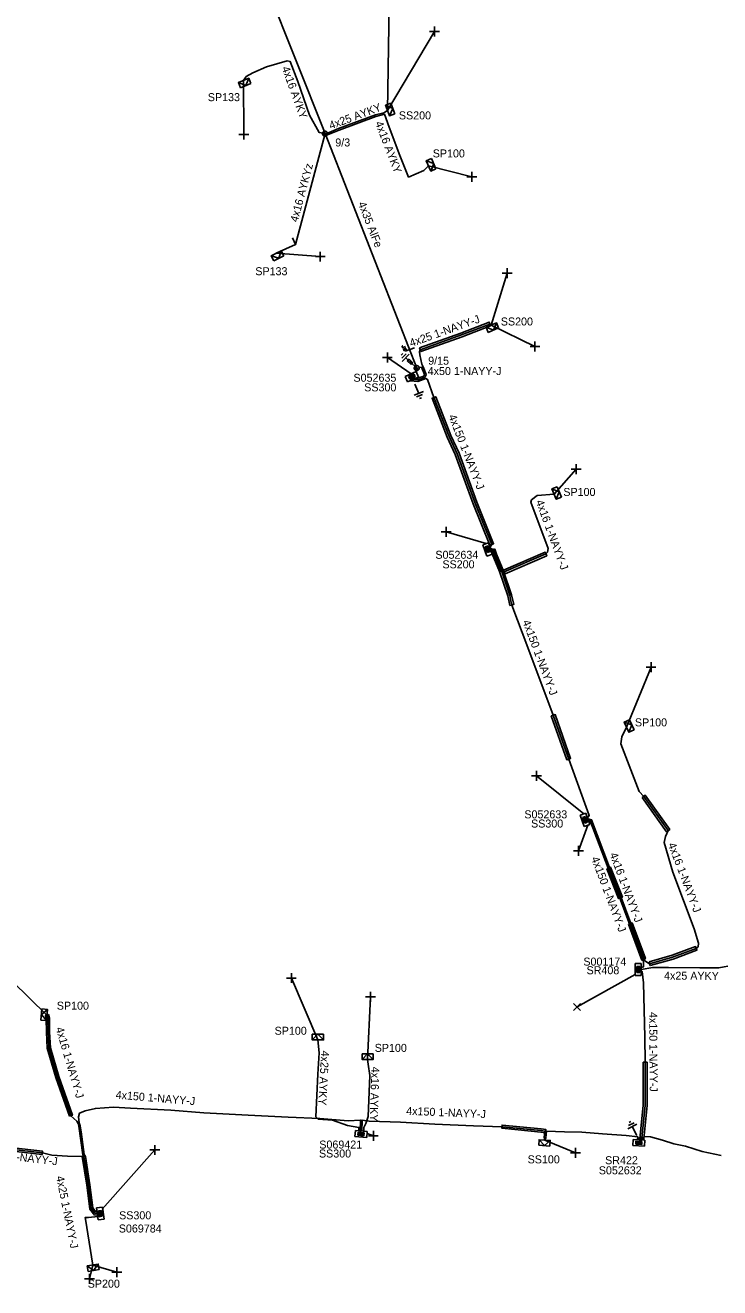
# Model space of a CAD drawing. Extents: x -763093 to -760976, y -1155572 to -1152009.
# Drawn here: x -761535.5 to -761448.7, y -1152548.7 to -1152391 of the extents above; entities that cross this region are included whole.
import ezdxf

# ---------------------------------------------------------------- set-up
doc = ezdxf.new("R2010")
doc.units = 0
for name, color, linetype in [('Vrstva 1', 7, 'Continuous'), ('Vrstva 12', 7, 'Continuous'), ('Vrstva 13', 7, 'Continuous'), ('Vrstva 14', 7, 'Continuous'), ('Vrstva 15', 7, 'Continuous'), ('Vrstva 16', 7, 'Continuous'), ('Vrstva 18', 7, 'Continuous'), ('Vrstva 2', 7, 'Continuous'), ('Vrstva 20', 7, 'Continuous'), ('Vrstva 28', 7, 'Continuous'), ('Vrstva 29', 7, 'Continuous'), ('Vrstva 30', 7, 'Continuous'), ('Vrstva 31', 7, 'Continuous'), ('Vrstva 33', 7, 'Continuous'), ('Vrstva 34', 7, 'Continuous'), ('Vrstva 5', 7, 'Continuous'), ('Vrstva 52', 7, 'Continuous'), ('Vrstva 54', 7, 'Continuous'), ('Vrstva 55', 7, 'Continuous'), ('Vrstva 59', 7, 'Continuous'), ('Vrstva 6', 7, 'Continuous'), ('Vrstva 8', 7, 'Continuous'), ('Vrstva 9', 7, 'Continuous')]:
    doc.layers.add(name, color=color, linetype=linetype)

# ---------------------------------------------------------------- blocks, each defined once
blk = doc.blocks.new('NN440')
at = {"layer": 'Vrstva 2'}
for points in [[(0.63, 0), (0.63, 0.06), (0.62, 0.13), (0.6, 0.19), (0.58, 0.25), (0.55, 0.31), (0.51, 0.37), (0.47, 0.42), (0.42, 0.46), (0.37, 0.51), (0.32, 0.54), (0.26, 0.57), (0.2, 0.59), (0.13, 0.61), (0.07, 0.62), (0, 0.63), (-0.06, 0.62), (-0.13, 0.61), (-0.19, 0.59), (-0.26, 0.57), (-0.31, 0.54), (-0.37, 0.51), (-0.42, 0.46), (-0.47, 0.42), (-0.51, 0.37), (-0.54, 0.31), (-0.57, 0.25), (-0.6, 0.19), (-0.62, 0.13), (-0.63, 0.06), (-0.63, 0), (-0.63, -0.07), (-0.62, -0.14), (-0.6, -0.2), (-0.57, -0.26), (-0.54, -0.32), (-0.51, -0.37), (-0.47, -0.43), (-0.42, -0.47), (-0.37, -0.51), (-0.31, -0.55), (-0.26, -0.58), (-0.19, -0.6), (-0.13, -0.62), (-0.06, -0.63), (0, -0.63), (0.07, -0.63), (0.13, -0.62), (0.2, -0.6), (0.26, -0.58), (0.32, -0.55), (0.37, -0.51), (0.42, -0.47), (0.47, -0.43), (0.51, -0.37), (0.55, -0.32), (0.58, -0.26), (0.6, -0.2), (0.62, -0.14), (0.63, -0.07), (0.63, 0)], [(-0.63, 0), (0.63, 0)], [(-0.6, -0.18), (0.57, -0.18)], [(-0.51, -0.32), (0.5, -0.32)], [(-0.37, -0.47), (0.35, -0.47)]]:
    blk.add_lwpolyline(points, dxfattribs=at)
blk = doc.blocks.new('NN840')
at = {"layer": 'Vrstva 15'}
for points in [[(0, 0.62), (0, -0.63)], [(-0.75, -0.71), (-0.75, -0.66)], [(-0.73, -0.76), (-0.75, -0.71)], [(-0.66, -0.8), (-0.73, -0.76)], [(-0.63, -0.8), (-0.66, -0.8)], [(-0.56, -0.76), (-0.63, -0.8)], [(-0.54, -0.71), (-0.56, -0.76)], [(-0.54, -0.38), (-0.54, -0.71)], [(-0.33, -0.38), (-0.33, -0.8)], [(-0.33, -0.64), (-0.13, -0.38)], [(-0.26, -0.56), (-0.09, -0.8)]]:
    blk.add_lwpolyline(points, dxfattribs=at)
blk = doc.blocks.new('NN800')
at = {"layer": 'Vrstva 1'}
for points in [[(-0.44, 0.44), (0.44, -0.44)], [(-0.44, -0.44), (0.44, 0.44)]]:
    blk.add_lwpolyline(points, dxfattribs=at)
blk = doc.blocks.new('NN820')
at = {"layer": 'Vrstva 13'}
for points in [[(0, 0), (0, -1.05)], [(-0.16, -0.81), (0.16, -0.81)], [(-0.16, -1.47), (-0.16, -0.81)], [(0.16, -1.47), (-0.16, -1.47)], [(0, -1.05), (-0.06, -0.93)], [(0, -1.05), (0.06, -0.93)], [(0, -1.47), (0, -1.87)], [(0.16, -0.81), (0.16, -1.47)]]:
    blk.add_lwpolyline(points, dxfattribs=at)
blk = doc.blocks.new('NN620')
at = {"layer": 'Vrstva 8'}
for points in [[(0.75, 0), (-0.75, 0)], [(-0.75, 0), (-0.75, -0.75)], [(0.75, -0.75), (0.75, 0)], [(-0.75, -0.75), (0.75, -0.75)], [(0.37, -0.18), (-0.38, -0.18)], [(-0.38, -0.18), (-0.38, -0.56)], [(-0.38, -0.56), (0.37, -0.56)], [(0.32, -0.23), (-0.33, -0.23)], [(-0.33, -0.23), (-0.33, -0.51)], [(-0.33, -0.51), (0.32, -0.51)], [(0.27, -0.27), (-0.28, -0.27)], [(-0.28, -0.27), (-0.28, -0.46)], [(-0.28, -0.46), (0.27, -0.46)], [(0.23, -0.32), (-0.23, -0.32)], [(-0.23, -0.32), (-0.23, -0.42)], [(-0.23, -0.42), (0.23, -0.42)], [(-0.19, -0.37), (0.19, -0.37)], [(0.23, -0.42), (0.23, -0.32)], [(0.27, -0.46), (0.27, -0.27)], [(0.32, -0.51), (0.32, -0.23)], [(0.37, -0.56), (0.37, -0.18)]]:
    blk.add_lwpolyline(points, dxfattribs=at)
blk = doc.blocks.new('NN630')
at = {"layer": 'Vrstva 9'}
for points in [[(0, -0.7), (-0.7, 0)], [(-0.7, -0.7), (-0.7, 0), (0.7, 0), (0.7, -0.7)], [(-0.7, -0.7), (0.7, -0.7)], [(0, -0.7), (0.7, 0)]]:
    blk.add_lwpolyline(points, dxfattribs=at)
blk = doc.blocks.new('NN810')
at = {"layer": 'Vrstva 14'}
for points in [[(0, -0.64), (0, -1.89)], [(0.63, -1.89), (-0.62, -1.89)], [(0.39, -2.2), (-0.4, -2.2)], [(0, -2.52), (-0.12, -2.52)], [(0.14, -2.52), (0, -2.52)]]:
    blk.add_lwpolyline(points, dxfattribs=at)
blk = doc.blocks.new('NN510')
at = {"layer": 'Vrstva 2'}
blk.add_lwpolyline([(0, 0), (0, 0.94)], dxfattribs=at)

msp = doc.modelspace()

# ---------------------------------------------------------------- linework, layer by layer
at = {"layer": 'Vrstva 1'}
msp.add_lwpolyline([(-761486.59, -1152433.8), (-761498.04, -1152404.51), (-761508.91, -1152377.22), (-761518.58, -1152351.93)], dxfattribs=at)
at = {"layer": 'Vrstva 20'}
for points in [[(-761486.25, -1152431.28), (-761481.09, -1152429.43), (-761477.56, -1152428.06), (-761477.39, -1152428.53), (-761480.91, -1152429.89), (-761486.08, -1152431.74)], [(-761477.46, -1152455.93), (-761479.53, -1152450.76), (-761481.77, -1152444.62), (-761482.78, -1152442.44), (-761484.68, -1152437.57), (-761484.22, -1152437.39), (-761482.32, -1152442.24), (-761481.31, -1152444.44), (-761479.07, -1152450.57), (-761477, -1152455.75)], [(-761474.96, -1152463.46), (-761475.23, -1152462.25), (-761476.24, -1152459.22), (-761477.09, -1152457.24), (-761477.33, -1152456.58), (-761476.85, -1152456.42), (-761476.63, -1152457.06), (-761475.78, -1152459.04), (-761474.74, -1152462.14), (-761474.48, -1152463.35)], [(-761475.56, -1152459.5), (-761475.76, -1152459.04), (-761470.56, -1152456.79), (-761470.36, -1152457.25)], [(-761469.78, -1152477.26), (-761469.3, -1152477.1), (-761467.37, -1152482.57), (-761467.85, -1152482.73)], [(-761458.44, -1152487.47), (-761458.04, -1152487.18), (-761454.99, -1152491.45), (-761455.39, -1152491.74)], [(-761462.83, -1152496.35), (-761462.37, -1152496.17), (-761460.91, -1152499.9), (-761461.37, -1152500.08)], [(-761460.15, -1152503.3), (-761459.69, -1152503.12), (-761458.03, -1152507.59), (-761458.49, -1152507.77)], [(-761457.58, -1152507.98), (-761454.69, -1152507.17), (-761451.77, -1152506.08), (-761451.59, -1152506.54), (-761454.55, -1152507.65), (-761457.44, -1152508.46)], [(-761529.97, -1152527.29), (-761531.65, -1152522.45), (-761532.73, -1152518.78), (-761532.84, -1152516.76), (-761532.85, -1152515.07), (-761532.96, -1152514.7), (-761532.58, -1152514.58), (-761532.45, -1152515.01), (-761532.44, -1152516.74), (-761532.33, -1152518.72), (-761531.27, -1152522.33), (-761529.59, -1152527.15)], [(-761458.32, -1152520.54), (-761457.82, -1152520.54), (-761457.81, -1152525.96), (-761458.23, -1152530.11), (-761458.73, -1152530.06), (-761458.31, -1152525.96)], [(-761470.54, -1152529.36), (-761471.09, -1152529.26), (-761475.96, -1152528.79), (-761475.92, -1152528.39), (-761471.03, -1152528.86), (-761470.46, -1152528.96)], [(-761558.32, -1152533.19), (-761558.38, -1152532.59), (-761557.55, -1152531.67), (-761556.11, -1152530.82), (-761542.61, -1152530.47), (-761541.38, -1152530.74), (-761533.32, -1152531.66), (-761533.36, -1152532.06), (-761541.44, -1152531.14), (-761542.65, -1152530.87), (-761555.99, -1152531.22), (-761557.29, -1152531.99), (-761557.96, -1152532.73), (-761557.92, -1152533.15)]]:
    msp.add_lwpolyline(points, close=True, dxfattribs=at)
at = {"layer": 'Vrstva 5'}
for points in [[(-761477.43, -1152456.19), (-761477.23, -1152455.84), (-761479.3, -1152450.66), (-761481.54, -1152444.53), (-761482.55, -1152442.34), (-761484.45, -1152437.48), (-761485.26, -1152435.22), (-761485.45, -1152435.12), (-761486.44, -1152435.48), (-761487.43, -1152435.38)], [(-761486.67, -1152435.06), (-761486.48, -1152435.08), (-761485.72, -1152434.8), (-761485.64, -1152434.59), (-761485.98, -1152433.69), (-761486.59, -1152433.8)], [(-761465.27, -1152489.98), (-761465.04, -1152489.69), (-761467.61, -1152482.65), (-761469.54, -1152477.18), (-761472.7, -1152468.73), (-761474.72, -1152463.41), (-761474.86, -1152462.7), (-761474.98, -1152462.21), (-761475.94, -1152459.34), (-761476.1, -1152459.17), (-761476.95, -1152457.19), (-761477.17, -1152456.57), (-761477.31, -1152456.52)], [(-761458.57, -1152508.7), (-761458.27, -1152508.63), (-761458.26, -1152507.96), (-761460.01, -1152503.25), (-761461.23, -1152500.03), (-761462.69, -1152496.3), (-761464.91, -1152490.37), (-761465.15, -1152490.32)], [(-761458.83, -1152530.25), (-761458.8, -1152529.97), (-761458.47, -1152529.97), (-761458.06, -1152525.95), (-761458.07, -1152520.54), (-761458.09, -1152517.4), (-761458.27, -1152510.61), (-761458.42, -1152509.21), (-761458.57, -1152509.21)], [(-761458.57, -1152508.96), (-761457.11, -1152508.68), (-761455.14, -1152508.7), (-761451.22, -1152508.72), (-761448.85, -1152508.73), (-761447.08, -1152508.42), (-761446.02, -1152508.12)], [(-761526.5, -1152539.19), (-761526.66, -1152539.21), (-761527.05, -1152538.74), (-761527.4, -1152535.85), (-761527.97, -1152532.32), (-761528.11, -1152532.06), (-761528.51, -1152529.23), (-761528.61, -1152528.5), (-761528.75, -1152528.1), (-761528.83, -1152527.34), (-761528.7, -1152526.9), (-761528, -1152526.61), (-761526.71, -1152526.3), (-761524.46, -1152526.14), (-761522.33, -1152526.28), (-761517.32, -1152526.53), (-761513.2, -1152526.87), (-761507.64, -1152527.14), (-761502.64, -1152527.39), (-761498.71, -1152527.58), (-761495.15, -1152527.86), (-761493.61, -1152527.76), (-761493.64, -1152529.15)], [(-761493.44, -1152529.15), (-761493.41, -1152527.77), (-761492.52, -1152527.9), (-761488.61, -1152528.03), (-761484.31, -1152528.26), (-761479.51, -1152528.47), (-761475.94, -1152528.59), (-761471.06, -1152529.06), (-761470.59, -1152529.14), (-761470.68, -1152529.95), (-761470.61, -1152530.26), (-761470.48, -1152529.98), (-761470.39, -1152529.16), (-761468.13, -1152529.22), (-761465.95, -1152529.29), (-761463.37, -1152529.47), (-761460.43, -1152529.67), (-761458.98, -1152529.84), (-761459.03, -1152530.23)], [(-761458.63, -1152530.27), (-761458.61, -1152530.1), (-761458.11, -1152529.81), (-761457.4, -1152529.84), (-761455.89, -1152530.29), (-761454.5, -1152530.72), (-761453.01, -1152531.02), (-761450.94, -1152531.68), (-761448.57, -1152532.18)], [(-761557.67, -1152533.85), (-761557.88, -1152533.38), (-761557.71, -1152532.15), (-761557.42, -1152531.83), (-761556.05, -1152531.02), (-761542.63, -1152530.67), (-761541.41, -1152530.94), (-761533.34, -1152531.86), (-761532.15, -1152532.13), (-761530.19, -1152532.28), (-761528.38, -1152532.31), (-761527.8, -1152535.91), (-761527.43, -1152538.9), (-761526.98, -1152539.46), (-761526.83, -1152539.64), (-761526.45, -1152539.59)]]:
    msp.add_lwpolyline(points, dxfattribs=at)
at = {"layer": 'Vrstva 52'}
for points in [[(-761498.04, -1152404.51), (-761498.76, -1152404.37), (-761499.97, -1152402.2), (-761501.46, -1152397.98), (-761502.39, -1152395.51), (-761502.76, -1152395.42), (-761505.34, -1152396.16), (-761507.08, -1152396.93), (-761507.89, -1152397.38), (-761508.21, -1152397.86)], [(-761498.04, -1152404.51), (-761497.82, -1152404.48), (-761496.36, -1152403.88), (-761491.75, -1152402.18), (-761490.69, -1152401.89), (-761490.24, -1152401.61)], [(-761498.04, -1152404.51), (-761497.75, -1152404.67), (-761496.29, -1152404.07), (-761491.69, -1152402.37), (-761490.62, -1152402.08), (-761490.02, -1152403.72), (-761488.72, -1152407.24), (-761487.6, -1152409.94), (-761485.7, -1152409.12), (-761485.11, -1152408.54)], [(-761487.05, -1152435.22), (-761486.46, -1152435.28), (-761485.57, -1152434.96), (-761485.42, -1152434.59), (-761485.79, -1152433.63), (-761485.95, -1152433.33), (-761486.22, -1152432.13), (-761486.24, -1152431.79), (-761486.17, -1152431.51), (-761481, -1152429.66), (-761477.48, -1152428.3), (-761477.28, -1152428.42)], [(-761477.38, -1152456.33), (-761477.01, -1152456.43), (-761476.77, -1152457.11), (-761475.88, -1152459.18), (-761475.66, -1152459.27), (-761470.46, -1152457.02), (-761470.26, -1152456.81), (-761470.19, -1152456.35), (-761472.32, -1152450.55), (-761472.25, -1152450.28), (-761471.56, -1152449.74), (-761469.43, -1152449.55)], [(-761465.22, -1152490.12), (-761464.75, -1152490.23), (-761462.51, -1152496.22), (-761461.05, -1152499.95), (-761459.83, -1152503.18), (-761458.09, -1152507.85), (-761457.98, -1152507.96), (-761457.51, -1152508.22), (-761454.63, -1152507.41), (-761451.68, -1152506.31), (-761451.46, -1152506.11), (-761451.38, -1152505.65), (-761451.93, -1152503.87), (-761454.62, -1152496.77), (-761455.67, -1152493.09), (-761455.52, -1152492.32), (-761455.19, -1152491.59), (-761458.24, -1152487.32), (-761458.81, -1152486.72), (-761461.08, -1152480.76), (-761460.98, -1152479.88), (-761460.38, -1152478.67)], [(-761526.48, -1152539.39), (-761526.75, -1152539.42), (-761527.24, -1152538.82), (-761527.6, -1152535.88), (-761528.17, -1152532.35), (-761528.31, -1152532.09), (-761528.81, -1152528.52), (-761528.89, -1152528.21), (-761529.06, -1152527.91), (-761529.78, -1152527.22), (-761531.46, -1152522.39), (-761532.53, -1152518.75), (-761532.64, -1152516.75), (-761532.65, -1152515.04), (-761532.77, -1152514.64)], [(-761493.81, -1152529.13), (-761493.81, -1152528.71), (-761495.23, -1152528.43), (-761497.1, -1152527.77), (-761498.88, -1152527.64), (-761499.2, -1152527.35), (-761498.94, -1152522.02), (-761498.78, -1152519.34), (-761498.93, -1152517.74)], [(-761493.21, -1152529.18), (-761493.21, -1152528.7), (-761492.93, -1152528.2), (-761492.67, -1152527.33), (-761492.46, -1152522.18), (-761492.64, -1152520.79), (-761492.72, -1152520.19)], [(-761526.42, -1152539.79), (-761527.6, -1152539.95), (-761528, -1152539.95), (-761527.97, -1152540.15), (-761527.05, -1152545.87)]]:
    msp.add_lwpolyline(points, dxfattribs=at)
at = {"layer": 'Vrstva 54'}
msp.add_lwpolyline([(-761498.04, -1152404.51), (-761501.73, -1152418.38), (-761504.13, -1152419.45)], dxfattribs=at)
at = {"layer": 'Vrstva 59'}
for points in [[(-761490.24, -1152401.61), (-761489.95, -1152383.14)], [(-761490.24, -1152401.61), (-761484.38, -1152391.74)], [(-761508.21, -1152397.86), (-761508.19, -1152404.63)], [(-761485.11, -1152408.54), (-761479.71, -1152409.9)], [(-761504.13, -1152419.45), (-761498.63, -1152419.88)], [(-761477.28, -1152428.42), (-761475.29, -1152421.96)], [(-761477.28, -1152428.42), (-761471.82, -1152431.1)], [(-761487.28, -1152434.5), (-761490.26, -1152432.48)], [(-761469.43, -1152449.55), (-761466.68, -1152446.43)], [(-761477.9, -1152455.72), (-761482.91, -1152454.28)], [(-761460.38, -1152478.67), (-761457.33, -1152471.19)], [(-761465.72, -1152489.51), (-761471.63, -1152484.75)], [(-761465.23, -1152490.92), (-761466.38, -1152494.13)], [(-761532.77, -1152514.64), (-761543.69, -1152504)], [(-761498.93, -1152517.74), (-761502.25, -1152510.01)], [(-761459.31, -1152509.58), (-761466.56, -1152513.63)], [(-761492.72, -1152520.19), (-761492.38, -1152512.38)], [(-761492.8, -1152529.42), (-761492.01, -1152529.73)], [(-761470.61, -1152530.26), (-761466.76, -1152531.84)], [(-761525.86, -1152538.91), (-761519.31, -1152531.5)], [(-761527.05, -1152545.87), (-761527.47, -1152547.59)], [(-761527.05, -1152545.87), (-761524.04, -1152546.75)]]:
    msp.add_lwpolyline(points, dxfattribs=at)

# ---------------------------------------------------------------- block references
at = {"layer": 'Vrstva 13'}
for p, xscale, yscale, rotation in [((-761498.04, -1152404.51), 0.49999999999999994, 0.5000000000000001, -68.82516662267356), ((-761486.59, -1152433.8), 0.5, 0.5, -66.77645008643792)]:
    msp.add_blockref('NN440', p, dxfattribs=dict(at, xscale=xscale, yscale=yscale, rotation=rotation))
at = {"layer": 'Vrstva 13', "rotation": 24.077102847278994}
msp.add_blockref('NN510', (-761501.73, -1152418.38), dxfattribs=at)
at = {"layer": 'Vrstva 15'}
for p, rotation in [((-761486.59, -1152433.8), -133.22048061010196), ((-761487.05, -1152435.22), 21.795708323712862), ((-761458.83, -1152530.25), -153.57472490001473)]:
    msp.add_blockref('NN810', p, dxfattribs=dict(at, rotation=rotation))
at = {"layer": 'Vrstva 16', "rotation": -133.2204806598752}
msp.add_blockref('NN820', (-761486.59, -1152433.8), dxfattribs=at)
at = {"layer": 'Vrstva 18', "rotation": -68.79466393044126}
msp.add_blockref('NN840', (-761487.44, -1152431.48), dxfattribs=at)
at = {"layer": 'Vrstva 28'}
for p, rotation in [((-761487.05, -1152435.22), -156.38306118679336), ((-761477.38, -1152456.33), -70.63605831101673), ((-761465.22, -1152490.12), -69.46553620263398), ((-761458.56, -1152508.96), -90), ((-761493.51, -1152529.13), -4.224430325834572), ((-761458.83, -1152530.25), -3.231694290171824), ((-761526.47, -1152539.48), 97.52552516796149)]:
    msp.add_blockref('NN620', p, dxfattribs=dict(at, rotation=rotation))
at = {"layer": 'Vrstva 31'}
for p, rotation in [((-761508.21, -1152397.86), 22.7462914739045), ((-761490.24, -1152401.61), 110.3842277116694), ((-761485.11, -1152408.54), 113.74825003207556), ((-761504.13, -1152419.45), 26.376280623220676), ((-761477.28, -1152428.42), 23.21039999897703), ((-761469.43, -1152449.55), 112.88969718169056), ((-761460.38, -1152478.67), 114.38812231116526), ((-761532.77, -1152514.64), -94.90734169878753), ((-761498.93, -1152517.74), 180), ((-761492.72, -1152520.19), 180), ((-761470.61, -1152530.26), -3.4868306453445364), ((-761527.05, -1152545.87), 9.13715013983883)]:
    msp.add_blockref('NN630', p, dxfattribs=dict(at, rotation=rotation))
at = {"layer": 'Vrstva 34'}
for p, rotation in [((-761484.38, -1152391.74), 45), ((-761508.19, -1152404.63), 44.99999995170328), ((-761479.71, -1152409.9), 45), ((-761498.63, -1152419.88), 45), ((-761475.29, -1152421.96), 45), ((-761471.82, -1152431.1), 45), ((-761490.26, -1152432.48), 45), ((-761466.68, -1152446.43), 45), ((-761482.91, -1152454.28), 45), ((-761457.33, -1152471.18), 45), ((-761471.63, -1152484.75), 45), ((-761466.38, -1152494.13), 45), ((-761502.25, -1152510.01), 45), ((-761492.38, -1152512.38), 45), ((-761492.01, -1152529.73), 45), ((-761519.31, -1152531.5), 45), ((-761466.76, -1152531.84), 45), ((-761527.47, -1152547.59), 45), ((-761524.04, -1152546.75), 45.000000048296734)]:
    msp.add_blockref('NN800', p, dxfattribs=dict(at, rotation=rotation))
msp.add_blockref('NN800', (-761466.56, -1152513.63), dxfattribs=at)

# ---------------------------------------------------------------- texts
at = {"layer": 'Vrstva 12'}
for s, p in [('9/3', (-761496.76, -1152406.11)), ('9/15', (-761485.16, -1152433.38))]:
    msp.add_text(s, height=1, dxfattribs=at).set_placement(p)
at = {"layer": 'Vrstva 2'}
msp.add_text('4x35 AlFe', height=1, rotation=291.205, dxfattribs=at).set_placement((-761493.94, -1152413.23))
at = {"layer": 'Vrstva 29'}
for s, p in [('S052635', (-761494.49, -1152435.51)), ('S052634', (-761484.26, -1152457.63)), ('S052633', (-761473.15, -1152490.06)), ('S001174', (-761465.78, -1152508.46)), ('S069421', (-761498.76, -1152531.32)), ('S052632', (-761463.85, -1152534.54)), ('S069784', (-761523.8, -1152541.81))]:
    msp.add_text(s, height=1, dxfattribs=at).set_placement(p)
at = {"layer": 'Vrstva 30'}
for s, p in [('SS300', (-761493.15, -1152436.71)), ('SS200', (-761483.38, -1152458.82)), ('SS300', (-761472.31, -1152491.21)), ('SR408', (-761465.38, -1152509.54)), ('SS300', (-761498.8, -1152532.44)), ('SR422', (-761463.06, -1152533.28)), ('SS300', (-761523.76, -1152540.16))]:
    msp.add_text(s, height=1, dxfattribs=at).set_placement(p)
at = {"layer": 'Vrstva 33'}
for s, p in [('SP133', (-761512.68, -1152400.45)), ('SS200', (-761488.82, -1152402.73)), ('SP100', (-761484.59, -1152407.48)), ('SP133', (-761506.75, -1152422.2)), ('SS200', (-761476.09, -1152428.48)), ('SP100', (-761468.28, -1152449.78)), ('SP100', (-761459.34, -1152478.57)), ('SP100', (-761531.54, -1152513.97)), ('SP100', (-761504.34, -1152517.1)), ('SP100', (-761491.84, -1152519.24)), ('SS100', (-761472.74, -1152533.17)), ('SP200', (-761527.68, -1152548.7))]:
    msp.add_text(s, height=1, dxfattribs=at).set_placement(p)
at = {"layer": 'Vrstva 54'}
for s, rotation, p in [('4x16 AYKY', 289.928, (-761503.47, -1152396.3)), ('4x25 AYKY', 20.522, (-761497.33, -1152404)), ('4x16 AYKY', 290.968, (-761491.81, -1152403.17)), ('4x25 1-NAYY-J', 19.689, (-761487.29, -1152431.18)), ('4x16 1-NAYY-J', 290.165, (-761471.74, -1152450.47)), ('4x16 1-NAYY-J', 290.75, (-761455.23, -1152493.31)), ('4x16 1-NAYY-J', 290.512, (-761462.52, -1152494.54)), ('4x16 1-NAYY-J', 286.381, (-761531.69, -1152516.29)), ('4x25 AYKY', 266.936, (-761498.52, -1152519.06)), ('4x16 AYKY', 268.171, (-761492.24, -1152521.08)), ('4x25 1-NAYY-J', 281.416, (-761531.64, -1152534.84))]:
    msp.add_text(s, height=1, rotation=rotation, dxfattribs=at).set_placement(p)
at = {"layer": 'Vrstva 55'}
msp.add_text('4x16 AYKYz', height=1, rotation=75.101, dxfattribs=at).set_placement((-761501.46, -1152415.63))
at = {"layer": 'Vrstva 6'}
msp.add_text('4x50 1-NAYY-J', height=1, dxfattribs=at).set_placement((-761485.22, -1152434.67))
for s, rotation, p in [('4x150 1-NAYY-J', 291.353, (-761482.65, -1152439.81)), ('4x150 1-NAYY-J', 290.504, (-761473.4, -1152465.47)), ('4x150 1-NAYY-J', 290.516, (-761464.82, -1152495.05)), ('4x25 AYKY', 359.67, (-761455.7, -1152510.21)), ('4x150 1-NAYY-J', 270.365, (-761457.56, -1152514.26)), ('4x150 1-NAYY-J', 355.282, (-761524.22, -1152525.08)), ('4x150 1-NAYY-J', 357.495, (-761487.92, -1152527.09)), ('4x150 1-NAYY-J', 353.496, (-761541.39, -1152532.29))]:
    msp.add_text(s, height=1, rotation=rotation, dxfattribs=at).set_placement(p)

doc.saveas('drawing.dxf')
